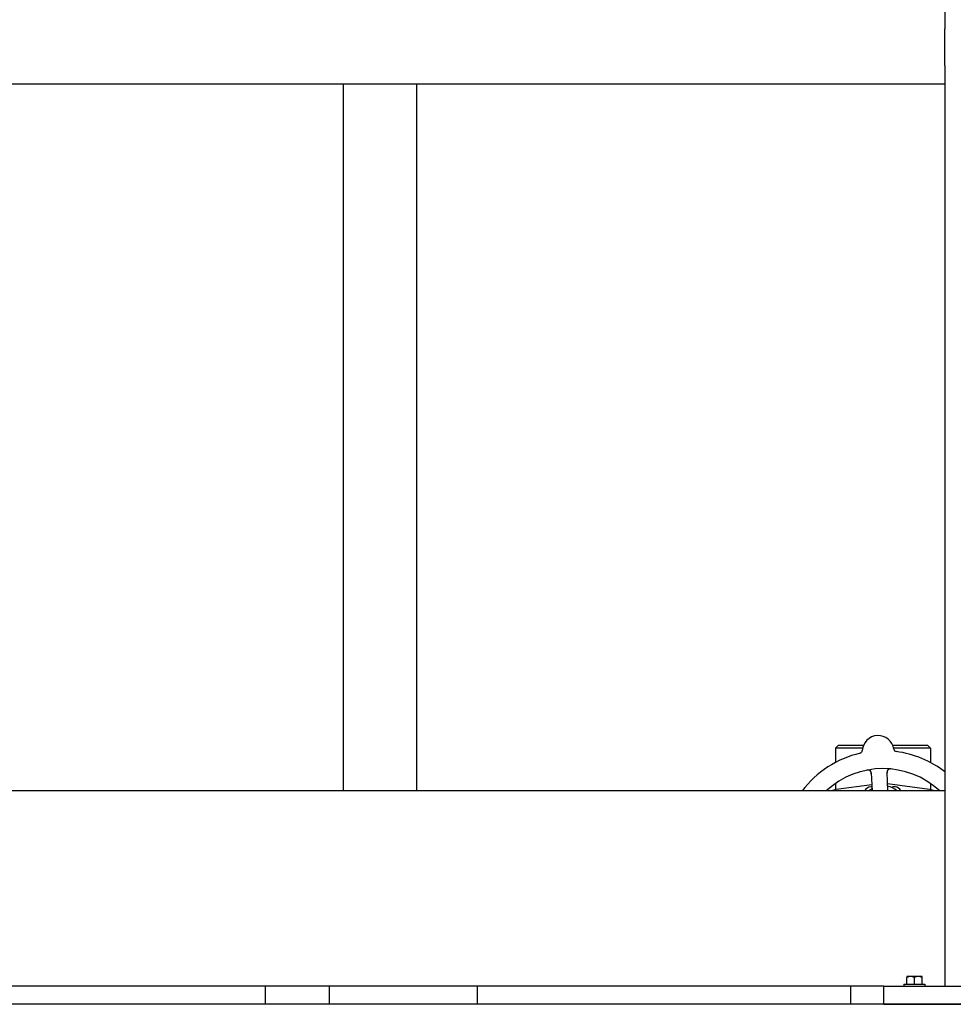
# Model space of a CAD drawing. Header units: inches. Extents: x 24 to 1128, y -69 to 748.
# Tile 489 of 656: x 641 to 660, y 339 to 359. Entities that reach past the tile are written whole.
import ezdxf

# ---------------------------------------------------------------- set-up
doc = ezdxf.new("R2010")
doc.units = ezdxf.units.IN
doc.header["$LTSCALE"] = 32
doc.header["$MEASUREMENT"] = 0
doc.layers.add('Visible (ANSI)', color=7, linetype='Continuous', lineweight=30)

msp = doc.modelspace()

# ---------------------------------------------------------------- linework, layer by layer
at = {"layer": 'Visible (ANSI)'}
for p, q in [((660.05113, 359.60867), (660.05113, 359.23367)), ((660.05113, 358.48367), (660.05113, 359.23367)), ((660.05113, 358.48367), (660.05113, 358.10867)), ((622.07163, 358.10867), (660.05113, 358.10867)), ((647.71813, 358.10867), (647.71813, 343.60867)), ((649.21813, 358.10867), (649.21813, 343.60867)), ((660.05113, 358.10867), (660.05113, 339.60867)), ((657.86938, 344.54617), (657.80688, 344.48367)), ((658.36351, 344.48367), (657.80688, 344.48367)), ((657.80688, 344.48367), (657.80688, 344.191)), ((657.86938, 344.54617), (658.38297, 344.54617)), ((658.98098, 344.54617), (659.69188, 344.54617)), ((659.75438, 344.48367), (659.00043, 344.48367)), ((659.69188, 344.54617), (659.75438, 344.48367)), ((659.75438, 344.48367), (659.75438, 344.191)), ((658.54037, 343.97857), (658.55808, 343.60867)), ((658.88346, 343.60867), (658.865, 343.99412)), ((660.05113, 343.60867), (622.07163, 343.60867)), ((657.80688, 343.7613), (657.80688, 343.63489)), ((658.55206, 343.73449), (657.82397, 343.63757)), ((658.55415, 343.69085), (658.53063, 343.69085)), ((659.73729, 343.63757), (658.87659, 343.75215)), ((658.97438, 343.6723), (658.97438, 343.69085)), ((659.03063, 343.69085), (658.97438, 343.69085)), ((659.75438, 343.7613), (659.75438, 343.63489)), ((659.34813, 339.80267), (659.27013, 339.80267)), ((659.27013, 339.80267), (659.27013, 339.78345)), ((659.27013, 339.64767), (659.27013, 339.78345)), ((659.50413, 339.80267), (659.34813, 339.80267)), ((659.42613, 339.64767), (659.42613, 339.78345)), ((659.58213, 339.80267), (659.50413, 339.80267)), ((659.58213, 339.78345), (659.58213, 339.80267)), ((659.58213, 339.64767), (659.58213, 339.78345)), ((658.80113, 339.60867), (623.32163, 339.60867)), ((646.12313, 339.23367), (646.12313, 339.60867)), ((647.43813, 339.23367), (647.43813, 339.60867)), ((650.46813, 339.23367), (650.46813, 339.60867)), ((658.12313, 339.23367), (658.12313, 339.60867)), ((658.80113, 339.60867), (662.80113, 339.60867)), ((658.80113, 339.23367), (658.80113, 339.60867)), ((659.21013, 339.64767), (659.64213, 339.64767)), ((659.21013, 339.64767), (659.21013, 339.60867)), ((659.64213, 339.64767), (659.64213, 339.60867)), ((732.28063, 339.23367), (489.28063, 339.23367)), ((658.80113, 339.23367), (662.80113, 339.23367))]:
    msp.add_line(p, q, dxfattribs=at)
for centre, radius, start, end in [((658.68197, 344.41881), 0.325, 8.661127, 176.822474), ((658.29507, 344.44029), 0.0625, 283.130197, 356.822474), ((659.06505, 344.47716), 0.0625, 188.661127, 262.353404), ((658.78063, 342.35867), 2.075, 52.244791, 82.483949), ((658.78063, 342.35867), 2.075, 102.999652, 142.957329), ((658.78063, 342.35867), 1.7075, 47.059742, 132.940258), ((658.47794, 343.97558), 0.0625, 2.7418, 100.603253), ((658.92743, 343.99711), 0.0625, 84.880348, 182.7418), ((657.87345, 343.26585), 0.375, 97.582659, 113.90874), ((658.53063, 343.56585), 0.125, 90, 159.966858), ((658.78063, 343.28367), 0.43425, 121.172963, 131.546577), ((658.78063, 343.28367), 0.43425, 48.453423, 76.939777), ((658.78063, 343.28367), 0.34909, 68.589029, 72.94151), ((659.03063, 343.56585), 0.125, 20.033142, 90), ((659.68781, 343.26585), 0.375, 66.09126, 82.417341)]:
    msp.add_arc(centre, radius, start, end, dxfattribs=at)
for centre, start_param, end_param in [((659.34813, 339.58205), 0, 0.42053434), ((659.34813, 339.58205), 5.86265097, 6.28318531), ((659.50413, 339.58205), 0, 0.42053434), ((659.50413, 339.58205), 5.86265097, 6.28318531)]:
    msp.add_ellipse(centre, major_axis=(0, 0.22062), ratio=0.8660254, start_param=start_param, end_param=end_param, dxfattribs=at)
for points, knots in [([(658.4936, 344.03609), (658.49305, 344.03622), (658.49235, 344.03638), (658.4899, 344.03686), (658.48794, 344.03716), (658.48389, 344.03749), (658.48208, 344.03758), (658.4777, 344.0376), (658.47498, 344.0375), (658.46985, 344.0371), (658.46741, 344.03683), (658.46236, 344.03614), (658.45972, 344.0357), (658.45557, 344.03494), (658.454, 344.03464), (658.4524, 344.03432)], [0.10313051, 0.10313051, 0.10313051, 0.10313051, 0.116031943, 0.116031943, 0.144721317, 0.144721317, 0.163053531, 0.163053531, 0.184818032, 0.184818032, 0.203204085, 0.203204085, 0.223736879, 0.223736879, 0.237092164, 0.237092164, 0.237092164, 0.237092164]), ([(658.54116, 343.9621), (658.54113, 343.96272), (658.5411, 343.96334), (658.541, 343.96538), (658.54093, 343.9668), (658.54054, 343.97355), (658.54008, 343.97872), (658.53889, 343.98682), (658.5382, 343.99017), (658.53599, 343.99845), (658.53396, 344.00324), (658.53229, 344.00641), (658.53212, 344.00672), (658.53197, 344.007)], [0, 0, 0, 0, 0.00480624, 0.00480624, 0.015895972, 0.015895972, 0.058334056, 0.058334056, 0.093846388, 0.093846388, 0.153408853, 0.153408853, 0.160659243, 0.160659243, 0.160659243, 0.160659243]), ([(658.87087, 344.02372), (658.8706, 344.0231), (658.87027, 344.02234), (658.86902, 344.0192), (658.86823, 344.01684), (658.86668, 344.01012), (658.86601, 344.00584), (658.86539, 343.99748), (658.8653, 343.99353), (658.86538, 343.98763), (658.86543, 343.98586), (658.86558, 343.98198), (658.86568, 343.97983), (658.86578, 343.97772)], [0.116820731, 0.116820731, 0.116820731, 0.116820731, 0.132097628, 0.132097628, 0.17640845, 0.17640845, 0.221216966, 0.221216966, 0.255824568, 0.255824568, 0.270057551, 0.270057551, 0.286537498, 0.286537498, 0.286537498, 0.286537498]), ([(658.94727, 344.05802), (658.94645, 344.0581), (658.94565, 344.05818), (658.94224, 344.0585), (658.93954, 344.05872), (658.93454, 344.059), (658.93224, 344.05908), (658.92722, 344.05911), (658.92444, 344.05902), (658.92002, 344.05872), (658.91822, 344.05852), (658.91485, 344.05805), (658.91328, 344.05776), (658.9102, 344.05708), (658.90871, 344.05668), (658.9069, 344.05612), (658.90637, 344.05595), (658.90595, 344.0558)], [0, 0, 0, 0, 0.006736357, 0.006736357, 0.028060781, 0.028060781, 0.045337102, 0.045337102, 0.066521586, 0.066521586, 0.083522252, 0.083522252, 0.101589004, 0.101589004, 0.122234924, 0.122234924, 0.132066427, 0.132066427, 0.132066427, 0.132066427])]:
    msp.add_open_spline(points, degree=3, knots=knots, dxfattribs=at)

doc.saveas('drawing.dxf')
